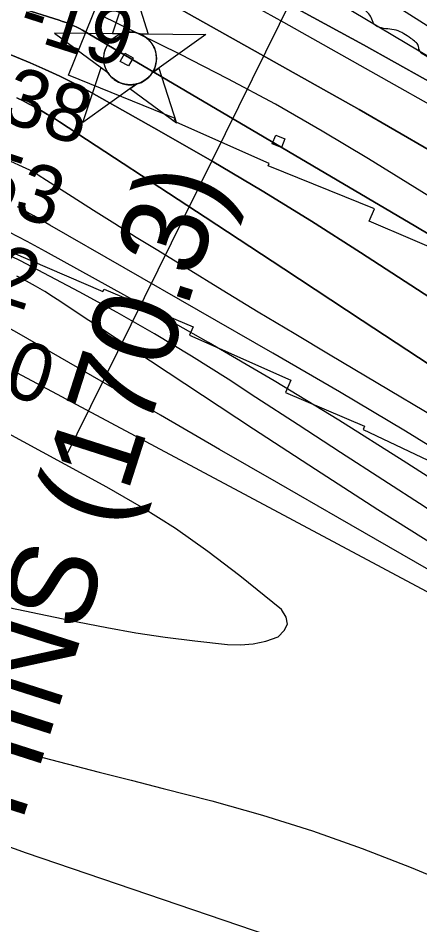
# Model space of a CAD drawing. Extents: x 3392644 to 3430565, y 576657 to 602123.
# Drawn here: x 3408701 to 3409166, y 594621 to 595672 of the extents above; entities that cross this region are included whole.
import ezdxf

# ---------------------------------------------------------------- set-up
doc = ezdxf.new("R2010")
doc.units = 0
for name, color, linetype in [('V-CHAN-DOCK', 7, 'Continuous'), ('V-CHAN-NAID', 7, 'Continuous'), ('V-RIVR-EDGE', 7, 'Continuous'), ('V-RIVR-RANG', 7, 'Continuous'), ('V-RRAP-RVMT', 7, 'Continuous'), ('V-TOPO-DPTH', 7, 'Continuous'), ('V-TOPO-MAJR', 7, 'Continuous'), ('V-TOPO-MINR', 7, 'Continuous'), ('V-TOPO-WATR', 7, 'Continuous')]:
    doc.layers.add(name, color=color, linetype=linetype)

msp = doc.modelspace()

# ---------------------------------------------------------------- linework, layer by layer
at = {"layer": 'V-CHAN-DOCK'}
for points in [[(3408834.3, 595625.8), (3408829.1, 595616.2), (3408819.5, 595621.4), (3408824.7, 595630.9), (3408834.3, 595625.8)], [(3409009.9, 595531.8), (3409006, 595521.9), (3408995.5, 595526), (3408999.4, 595536), (3409009.9, 595531.8)]]:
    msp.add_lwpolyline(points, dxfattribs=at)
at = {"layer": 'V-CHAN-NAID'}
for points in [[(3408820, 595653.4), (3408810.4, 595653.5), (3408831.6, 595717), (3408851.8, 595653.2), (3408842.2, 595653.3), (3408840.6, 595653.8), (3408838.5, 595654.5), (3408836.5, 595654.9), (3408834.5, 595655.2), (3408833.3, 595655.3), (3408831.8, 595655.4), (3408830, 595655.4), (3408828.7, 595655.3), (3408826.8, 595655.1), (3408825.4, 595654.9), (3408823.6, 595654.5), (3408822.1, 595654.1), (3408821, 595653.8)], [(3408820, 595653.4), (3408743.5, 595654), (3408805.1, 595608.6), (3408804, 595610.5), (3408803.2, 595612.1), (3408802.3, 595614.1), (3408801.7, 595616.1), (3408801.3, 595617.4), (3408800.9, 595619.1), (3408800.7, 595620.5), (3408800.5, 595622.1), (3408800.4, 595623.9), (3408800.4, 595625.4), (3408800.5, 595627.5), (3408800.7, 595629.1), (3408801.1, 595631.3), (3408801.5, 595633.3), (3408802.1, 595635.1), (3408802.8, 595636.8), (3408803.5, 595638.4), (3408804.3, 595639.9), (3408805.4, 595641.7), (3408806.4, 595643.1), (3408807.4, 595644.4), (3408808.4, 595645.6), (3408809.7, 595646.9), (3408810.8, 595647.9), (3408812.5, 595649.3), (3408813.7, 595650.1), (3408815.4, 595651.2), (3408817.1, 595652.1), (3408818.6, 595652.8)], [(3408842.2, 595653.3), (3408918.7, 595652.7), (3408856.5, 595608.2), (3408857.4, 595609.7), (3408858.4, 595611.5), (3408859.1, 595613.1), (3408859.8, 595615.1), (3408860.4, 595616.9), (3408860.8, 595618.5), (3408861.1, 595620.5), (3408861.3, 595622.1), (3408861.4, 595624.3), (3408861.4, 595626.4), (3408861.2, 595628.6), (3408861, 595630.3), (3408860.5, 595632.6), (3408859.8, 595634.7), (3408859.1, 595636.7), (3408858.4, 595638.1), (3408857.4, 595640), (3408856.4, 595641.8), (3408855.1, 595643.5), (3408853.9, 595645), (3408852.6, 595646.4), (3408851, 595647.9), (3408849.2, 595649.3), (3408847.6, 595650.5), (3408845.7, 595651.6), (3408844.2, 595652.4)], [(3408838.5, 595595.3), (3408776.3, 595550.8), (3408797.4, 595614.3), (3408805.1, 595608.6), (3408805.7, 595607.6), (3408807.1, 595605.7), (3408808.3, 595604.3), (3408809.8, 595602.8), (3408811.2, 595601.6), (3408812.6, 595600.4), (3408814, 595599.4), (3408815.7, 595598.4), (3408817.4, 595597.5), (3408819.2, 595596.7), (3408820.7, 595596.1), (3408822.3, 595595.6), (3408824.5, 595595), (3408826.1, 595594.7), (3408828.1, 595594.5), (3408829.6, 595594.4), (3408831.5, 595594.4), (3408833.2, 595594.4), (3408834.9, 595594.6), (3408836.8, 595594.9)], [(3408856.5, 595608.2), (3408864.3, 595613.8), (3408884.5, 595550), (3408830.7, 595589.7), (3408838.5, 595595.3), (3408840.1, 595595.8), (3408841.7, 595596.3), (3408843.9, 595597.2), (3408845.6, 595598.1), (3408847.5, 595599.2), (3408849.2, 595600.5), (3408850.8, 595601.7), (3408852.1, 595602.9), (3408853.5, 595604.3), (3408854.7, 595605.7), (3408855.8, 595607.2)]]:
    msp.add_lwpolyline(points, close=True, dxfattribs=at)
msp.add_circle((3408830.9, 595624.9), 30.5, dxfattribs=at)
at = {"layer": 'V-RIVR-EDGE'}
msp.add_spline([(3409243.7, 595570), (3409227.9, 595579.6), (3409219.8, 595586.3), (3409209.2, 595595.5), (3409202.9, 595602.9), (3409200.5, 595607.5), (3409194.5, 595615.2), (3409178.7, 595624.8), (3409170.6, 595629.4), (3409165.7, 595634.3), (3409164.3, 595640), (3409161.4, 595643.8), (3409155.8, 595648.1), (3409138.9, 595657.6), (3409129.1, 595659.1), (3409119.6, 595660.9), (3409113.2, 595664.8), (3409110.1, 595672.2), (3409105.9, 595677.8), (3409100.2, 595683.8), (3409095.7, 595689.1), (3409086.2, 595694.1), (3409072.4, 595699.7), (3409066.4, 595701.5), (3409053.1, 595703.3), (3409039, 595708.3), (3409033, 595716.4), (3409027.7, 595726.3), (3409022.5, 595734.4), (3409015.8, 595739.7), (3409007, 595742.9), (3408996.1, 595747.2), (3408982.7, 595755.3), (3408971.5, 595759.9), (3408965.8, 595762.4), (3408952.1, 595762.8), (3408943.6, 595763.8), (3408933.8, 595767.4), (3408924.3, 595773.4), (3408920.4, 595778.7), (3408919.4, 595785.4), (3408918.7, 595788.6), (3408916.9, 595790.7), (3408914.1, 595791.8), (3408907.4, 595790.4), (3408897.5, 595791.8), (3408892.6, 595795.7), (3408886.6, 595804.9), (3408883.5, 595807.3), (3408880.3, 595808.7), (3408874.7, 595804.9), (3408871.5, 595806.3), (3408866.9, 595809.1), (3408863.7, 595810.6), (3408861.6, 595816.2), (3408861.3, 595819.7), (3408857.4, 595826.4), (3408856.8, 595832.4), (3408851.5, 595837)], degree=3, dxfattribs=at)
at = {"layer": 'V-RIVR-RANG'}
msp.add_line((3409160.7, 595983.5), (3408753.8, 595158.3), dxfattribs=at)
at = {"layer": 'V-RRAP-RVMT'}
for points in [[(3409208.9, 595393), (3409107.7, 595436.3), (3409113.6, 595450.8), (3408990.8, 595500.5), (3408992, 595503.2), (3408881.4, 595552.1), (3408883, 595555.5), (3408759.6, 595605.4), (3408869.3, 595877.1)], [(3408672.8, 595409.5), (3408799.3, 595354.7), (3408800.7, 595357.6), (3408903.8, 595313.8), (3408899.5, 595304.1), (3409016.9, 595252.1), (3409010.9, 595237.8), (3409102.4, 595198.8), (3409100.8, 595195), (3409228.3, 595134.4)]]:
    msp.add_lwpolyline(points, dxfattribs=at)
at = {"layer": 'V-TOPO-DPTH'}
for points in [[(3408003.8, 596007.4), (3408792.2, 595735.2), (3408817.2, 595722.2), (3408842, 595708.7), (3409096.2, 595565.6), (3409178.8, 595518), (3409260.7, 595469.3), (3409341.5, 595418.9), (3409421.7, 595367.3), (3409564, 595273.8), (3409572.4, 595268.1), (3409580.9, 595262.4), (3409589.2, 595256.5), (3409597.5, 595250.6), (3409635.7, 595222.9), (3409663.1, 595203.1), (3409690.6, 595183.3), (3410240.9, 594787.6)], [(3408003.8, 596007.4), (3408792.2, 595735.2), (3408817.2, 595722.2), (3408842, 595708.7), (3409096.2, 595565.6), (3409178.8, 595518), (3409260.7, 595469.3), (3409341.5, 595418.9), (3409421.7, 595367.3), (3409564, 595273.8), (3409572.4, 595268.1), (3409580.9, 595262.4), (3409589.2, 595256.5), (3409597.5, 595250.6), (3409635.7, 595222.9), (3409663.1, 595203.1), (3409690.6, 595183.3), (3410240.9, 594787.6)], [(3410273.4, 594887.9), (3409770.5, 595279.2), (3409672.4, 595347.8), (3409654.3, 595360.3), (3409636.1, 595372.5), (3409617.6, 595384.4), (3409599.1, 595396.2), (3409506.2, 595453.9), (3409441.2, 595494.4), (3409376.2, 595535.1), (3409311.4, 595576), (3409246.7, 595617), (3409114.4, 595701.4), (3409087.8, 595718.4), (3409061.4, 595735.6), (3408900.6, 595835), (3408849, 595861.9), (3408842.4, 595865.3), (3408835.8, 595868.5), (3408829.1, 595871.6), (3408822.4, 595874.7), (3408650.8, 595949.8)], [(3410065.2, 594771.2), (3410044.9, 594787.3), (3410014.8, 594811.4), (3409688.8, 595082.1), (3409641, 595118.5), (3409576.5, 595166.7), (3409560.5, 595178.4), (3409544.4, 595189.8), (3409528, 595200.9), (3409511.5, 595211.8), (3409418.1, 595272.1), (3409354.5, 595312.5), (3409290.6, 595352.4), (3409226.3, 595391.6), (3409161.6, 595430.2), (3408775.8, 595657.5), (3408772.1, 595659.5), (3408768.4, 595661.5), (3408764.6, 595663.2), (3408760.7, 595664.9), (3408756.8, 595666.4), (3408752.8, 595667.8), (3408748.9, 595669.2), (3407956.6, 595917.9)], [(3407956.6, 595917.9), (3408748.9, 595669.2), (3408752.8, 595667.8), (3408756.8, 595666.4), (3408760.7, 595664.9), (3408764.6, 595663.2), (3408768.4, 595661.5), (3408772.1, 595659.5), (3408775.8, 595657.5), (3409161.6, 595430.2), (3409226.3, 595391.6), (3409290.6, 595352.4), (3409354.5, 595312.5), (3409418.1, 595272.1), (3409511.5, 595211.8), (3409528, 595200.9), (3409544.4, 595189.8), (3409560.5, 595178.4), (3409576.5, 595166.7), (3409641, 595118.5), (3409688.8, 595082.1), (3410014.8, 594811.4), (3410044.9, 594787.3), (3410065.2, 594771.2)], [(3410079.1, 594968.6), (3409629.4, 595337.1), (3409625.2, 595339.8), (3409621, 595342.4), (3409616.8, 595345), (3409612.6, 595347.5), (3409243.9, 595559.9), (3409172.7, 595600.5), (3409101.2, 595640.6), (3409029.2, 595679.8), (3408956.9, 595718.6), (3408845.2, 595777.8), (3408828.6, 595786.4), (3408811.7, 595794.8), (3408794.8, 595802.8), (3408777.7, 595810.6), (3408679.8, 595854.1)], [(3408679.8, 595854.1), (3408777.7, 595810.6), (3408794.8, 595802.8), (3408811.7, 595794.8), (3408828.6, 595786.4), (3408845.2, 595777.8), (3408956.9, 595718.6), (3409029.2, 595679.8), (3409101.2, 595640.6), (3409172.7, 595600.5), (3409243.9, 595559.9), (3409612.6, 595347.5), (3409616.8, 595345), (3409621, 595342.4), (3409625.2, 595339.8), (3409629.4, 595337.1), (3410079.1, 594968.6)], [(3409185.7, 595342.8), (3409097.5, 595400.1), (3409040.8, 595436.2), (3408983.6, 595471.6), (3408925.7, 595505.8), (3408867.4, 595539.4), (3408783, 595586.8), (3408766.4, 595595.8), (3408749.6, 595604.3), (3408732.6, 595612.2), (3408715.3, 595619.7), (3408598.3, 595668)], [(3408598.3, 595668), (3408715.3, 595619.7), (3408732.6, 595612.2), (3408749.6, 595604.3), (3408766.4, 595595.8), (3408783, 595586.8), (3408867.4, 595539.4), (3408925.7, 595505.8), (3408983.6, 595471.6), (3409040.8, 595436.2), (3409097.5, 595400.1), (3409185.7, 595342.8)], [(3410156, 594608.3), (3410136.1, 594622.5), (3410133.5, 594624.3), (3410130.9, 594626.2), (3410128.3, 594628), (3409501.1, 595055.8), (3409496.6, 595058.8), (3409492.2, 595061.9), (3409485.4, 595066.4), (3409483.3, 595067.9), (3409481.2, 595069.3), (3409281.4, 595201.4), (3409190.6, 595261.4), (3409099.7, 595321.3), (3409008.7, 595381.2), (3408917.6, 595441), (3408749.1, 595551.5), (3408742.3, 595555.9), (3408735.4, 595560.1), (3408728.3, 595564.2), (3408721.3, 595568.2), (3408714.1, 595572), (3408706.9, 595575.7), (3408699.6, 595579.2)], [(3410156, 594608.3), (3410136.1, 594622.5), (3410133.5, 594624.3), (3410130.9, 594626.2), (3410128.3, 594628), (3409501.1, 595055.8), (3409496.6, 595058.8), (3409492.2, 595061.9), (3409485.4, 595066.4), (3409483.3, 595067.9), (3409481.2, 595069.3), (3409281.4, 595201.4), (3409190.6, 595261.4), (3409099.7, 595321.3), (3409008.7, 595381.2), (3408917.6, 595441), (3408749.1, 595551.5), (3408742.3, 595555.9), (3408735.4, 595560.1), (3408728.3, 595564.2), (3408721.3, 595568.2), (3408714.1, 595572), (3408706.9, 595575.7), (3408699.6, 595579.2)]]:
    msp.add_lwpolyline(points, dxfattribs=at)
at = {"layer": 'V-TOPO-MAJR'}
for points in [[(3407982.5, 595830.1), (3408714.4, 595495.9), (3408724.3, 595489.9), (3408734, 595483.9), (3408763.8, 595464.8), (3408788.5, 595449.1), (3408813.2, 595433.5), (3408838, 595418), (3408862.8, 595402.6), (3408896, 595382.2), (3408937.5, 595356.8), (3408979.1, 595331.5), (3409020.8, 595306.4), (3409062.5, 595281.4), (3409240.3, 595175.5)], [(3409966.6, 594423.4), (3409474.5, 594848.1), (3409450.7, 594867.3), (3409415.8, 594892.5), (3409408.2, 594897.8), (3409400.5, 594903), (3409392.7, 594907.9), (3409384.7, 594912.6), (3409071.5, 595093), (3409003, 595132.4), (3408934.5, 595171.9), (3408866, 595211.4), (3408797.5, 595251), (3408702.4, 595306), (3408681.4, 595317.8)], [(3408672.6, 594718), (3408710.6, 594704.6), (3409097, 594572.8)]]:
    msp.add_lwpolyline(points, dxfattribs=at)
at = {"layer": 'V-TOPO-MINR'}
for points in [[(3410240.9, 594787.6), (3409690.6, 595183.3), (3409663.1, 595203.1), (3409635.7, 595222.9), (3409597.5, 595250.6), (3409589.2, 595256.5), (3409580.9, 595262.4), (3409572.4, 595268.1), (3409564, 595273.8), (3409421.7, 595367.3), (3409341.5, 595418.9), (3409260.7, 595469.3), (3409178.8, 595518), (3409096.2, 595565.6), (3408842, 595708.7), (3408817.2, 595722.2), (3408792.2, 595735.2), (3408003.8, 596007.4)], [(3410273.4, 594887.9), (3409770.5, 595279.2), (3409672.4, 595347.8), (3409654.3, 595360.3), (3409636.1, 595372.5), (3409617.6, 595384.4), (3409599.1, 595396.2), (3409506.2, 595453.9), (3409441.2, 595494.4), (3409376.2, 595535.1), (3409311.4, 595576), (3409246.7, 595617), (3409114.4, 595701.4), (3409087.8, 595718.4), (3409061.4, 595735.6), (3408900.6, 595835), (3408849, 595861.9), (3408842.4, 595865.3), (3408835.8, 595868.5), (3408829.1, 595871.6), (3408822.4, 595874.7), (3408650.8, 595949.8)], [(3410065.2, 594771.2), (3410044.9, 594787.3), (3410014.8, 594811.4), (3409688.8, 595082.1), (3409641, 595118.5), (3409576.5, 595166.7), (3409560.5, 595178.4), (3409544.4, 595189.8), (3409528, 595200.9), (3409511.5, 595211.8), (3409418.1, 595272.1), (3409354.5, 595312.5), (3409290.6, 595352.4), (3409226.3, 595391.6), (3409161.6, 595430.2), (3408775.8, 595657.5), (3408772.1, 595659.5), (3408768.4, 595661.5), (3408764.6, 595663.2), (3408760.7, 595664.9), (3408756.8, 595666.4), (3408752.8, 595667.8), (3408748.9, 595669.2), (3407956.6, 595917.9)], [(3410058.3, 595025.4), (3409994.2, 595079.1), (3409840, 595205.5), (3409798.8, 595237.3), (3409756.7, 595267.9), (3409714.1, 595297.8), (3409649, 595342.1), (3409638.4, 595349.1), (3409627.8, 595356), (3409617.1, 595362.8), (3409606.3, 595369.4), (3409437.5, 595470.8), (3409342.1, 595527.9), (3409246.8, 595585), (3409151.4, 595641.9), (3409055.9, 595698.8)], [(3410218.3, 594830.1), (3410026.4, 594975.4), (3409814.7, 595142.8), (3409635.5, 595293.3), (3409621.7, 595304.8), (3409607.7, 595316.1), (3409593.6, 595327.1), (3409579.3, 595338), (3409564.7, 595348.5), (3409549.9, 595358.7), (3409534.7, 595368.3), (3409519.3, 595377.5), (3409468.8, 595406.6), (3409427.9, 595430), (3409386.9, 595453.4), (3409346, 595476.6), (3409304.9, 595499.8), (3409008.8, 595666.7), (3408975.3, 595685.2)], [(3409185.7, 595342.8), (3409097.5, 595400.1), (3409040.8, 595436.2), (3408983.6, 595471.6), (3408925.7, 595505.8), (3408867.4, 595539.4), (3408783, 595586.8), (3408766.4, 595595.8), (3408749.6, 595604.3), (3408732.6, 595612.2), (3408715.3, 595619.7), (3408598.3, 595668)], [(3410241.2, 594677), (3409603.9, 595195.1), (3409583.1, 595210.2), (3409562.1, 595225.1), (3409540.7, 595239.6), (3409519.3, 595253.8), (3409497.6, 595267.7), (3409475.8, 595281.5), (3409453.9, 595295.1), (3409432, 595308.6), (3409401.1, 595327.4), (3409363.6, 595350.2), (3409326.2, 595373.1), (3409288.9, 595396.1), (3409251.5, 595419.1), (3409106.9, 595508.6), (3409053.2, 595540.7), (3408999, 595571.8), (3408944, 595601.3), (3408888.3, 595629.8), (3408795.8, 595675.6)], [(3408699.6, 595579.2), (3408706.9, 595575.7), (3408714.1, 595572), (3408721.3, 595568.2), (3408728.3, 595564.2), (3408735.4, 595560.1), (3408742.3, 595555.9), (3408749.1, 595551.5), (3408917.6, 595441), (3409008.7, 595381.2), (3409099.7, 595321.3), (3409190.6, 595261.4), (3409281.4, 595201.4), (3409481.2, 595069.3), (3409483.3, 595067.9), (3409485.4, 595066.4), (3409492.2, 595061.9), (3409496.6, 595058.8), (3409501.1, 595055.8), (3410128.3, 594628), (3410130.9, 594626.2), (3410133.5, 594624.3), (3410136.1, 594622.5), (3410156, 594608.3)], [(3409974.1, 594606.8), (3409718.4, 594807.9), (3409674.7, 594841.7), (3409630.7, 594875.1), (3409586.2, 594907.8), (3409541.4, 594940), (3409476.5, 594986), (3409463.8, 594994.8), (3409451, 595003.6), (3409438.1, 595012.1), (3409425.1, 595020.5), (3409300.9, 595099.3), (3409225.4, 595146.5), (3409149.6, 595193.1), (3409073.1, 595238.6), (3408996.2, 595283.5), (3408738.1, 595431.9), (3408719.3, 595442.5), (3408700.4, 595452.8)], [(3410002.8, 594523.2), (3409438.7, 594971), (3409435.7, 594973.1), (3409432.7, 594975.3), (3409429.7, 594977.4), (3409426.7, 594979.4), (3409423.6, 594981.5), (3409420.6, 594983.5), (3409417.5, 594985.5), (3409414.9, 594987.1), (3409410.5, 594989.9), (3409406.2, 594992.7), (3409401.8, 594995.5), (3409397.4, 594998.3), (3409147, 595158.8), (3409072.5, 595205.6), (3408997.5, 595251.4), (3408921.6, 595295.7), (3408845.1, 595339.1), (3408732.8, 595401.4), (3408711.9, 595412.7), (3408690.9, 595423.8)], [(3409961.5, 594487.6), (3409446.4, 594924.6), (3409420.4, 594942.9), (3409394.1, 594960.8), (3409367.6, 594978.3), (3409345.6, 594992.5), (3409308, 595016.8), (3409270.3, 595041.2), (3409232.7, 595065.7), (3409195, 595090.1), (3409172.4, 595104.8), (3409123.5, 595136.6), (3409074.5, 595168.5), (3409025.6, 595200.3), (3408976.6, 595232.1), (3408944.2, 595253.2), (3408901.9, 595279.9), (3408859.2, 595305.8), (3408815.9, 595330.5), (3408772, 595354.4), (3408703.9, 595390.4), (3408693.7, 595395.6)], [(3409756.6, 594620.5), (3409440.5, 594898.5), (3409424.9, 594909.5), (3409409.2, 594920.3), (3409393.2, 594930.8), (3409377.1, 594941), (3409263.2, 595010.9), (3409190.3, 595056.2), (3409117.7, 595102), (3409045.5, 595148.5), (3408973.6, 595195.5), (3408795.4, 595313.1), (3408783.1, 595321.2), (3408770.9, 595329.3), (3408758.6, 595337.4), (3408746.4, 595345.5), (3408742.3, 595348.2), (3408732, 595354.7), (3408721.5, 595361), (3408710.8, 595367), (3408699.9, 595372.6)], [(3409972.2, 594397.1), (3409415.3, 594865.9), (3409413.3, 594870.9), (3409410.7, 594875.6), (3409407.2, 594879.7), (3409403.1, 594883.3), (3409396.8, 594887.9), (3409395.4, 594888.9), (3409393.9, 594889.8), (3409391, 594891.5), (3408700.7, 595260.2)], [(3408638.3, 594999.6), (3408770.1, 594972), (3408803.8, 594965.4), (3408837.6, 594959.5), (3408871.6, 594954.5), (3408905.7, 594950.2), (3408943.7, 594945.9), (3408958.7, 594945.4), (3408973.5, 594946.5), (3408987.9, 594949.9), (3409002.1, 594954.8), (3409009.3, 594961.9), (3409013, 594969.4), (3409011.4, 594977.7), (3409006.3, 594986.4), (3408957.8, 595025.5), (3408921, 595053.6), (3408883.3, 595080.3), (3408844.1, 595105), (3408804, 595128.2), (3408681.1, 595195.1)], [(3408680.7, 594827.8), (3408714.5, 594818.7), (3408720.9, 594817.1), (3408758, 594807.6), (3408795, 594798), (3408832.1, 594788.5), (3408869.2, 594779), (3408925.5, 594764.6), (3408984.1, 594748.2), (3409042.2, 594730.1), (3409099.5, 594709.6), (3409156.3, 594687.4), (3409246.3, 594649.9), (3409257.4, 594644.9), (3409268.3, 594639.4), (3409278.8, 594633.3), (3409289, 594626.7), (3409366.6, 594573.7)]]:
    msp.add_lwpolyline(points, dxfattribs=at)
at = {"layer": 'V-TOPO-WATR'}
msp.add_lwpolyline([(3410079.1, 594968.6), (3409629.4, 595337.1), (3409625.2, 595339.8), (3409621, 595342.4), (3409616.8, 595345), (3409612.6, 595347.5), (3409243.9, 595559.9), (3409172.7, 595600.5), (3409101.2, 595640.6), (3409029.2, 595679.8), (3408956.9, 595718.6), (3408845.2, 595777.8), (3408828.6, 595786.4), (3408811.7, 595794.8), (3408794.8, 595802.8), (3408777.7, 595810.6), (3408679.8, 595854.1)], dxfattribs=at)

# ---------------------------------------------------------------- texts
at = {"layer": 'V-CHAN-NAID'}
msp.add_text('ORMET DOLPHINS (170.3)', height=100, rotation=72.2046, dxfattribs=at).set_placement((3408435, 593896.7))
at = {"layer": 'V-RIVR-RANG'}
for s, p in [('-19', (3408697.9, 595652.5)), ('-38', (3408649.6, 595563)), ('-53', (3408617.7, 595468.2)), ('-92', (3408589.2, 595372.3)), ('-110', (3408558.5, 595277.1))]:
    msp.add_text(s, height=67, rotation=342.1101, dxfattribs=at).set_placement(p)

doc.saveas('drawing.dxf')
